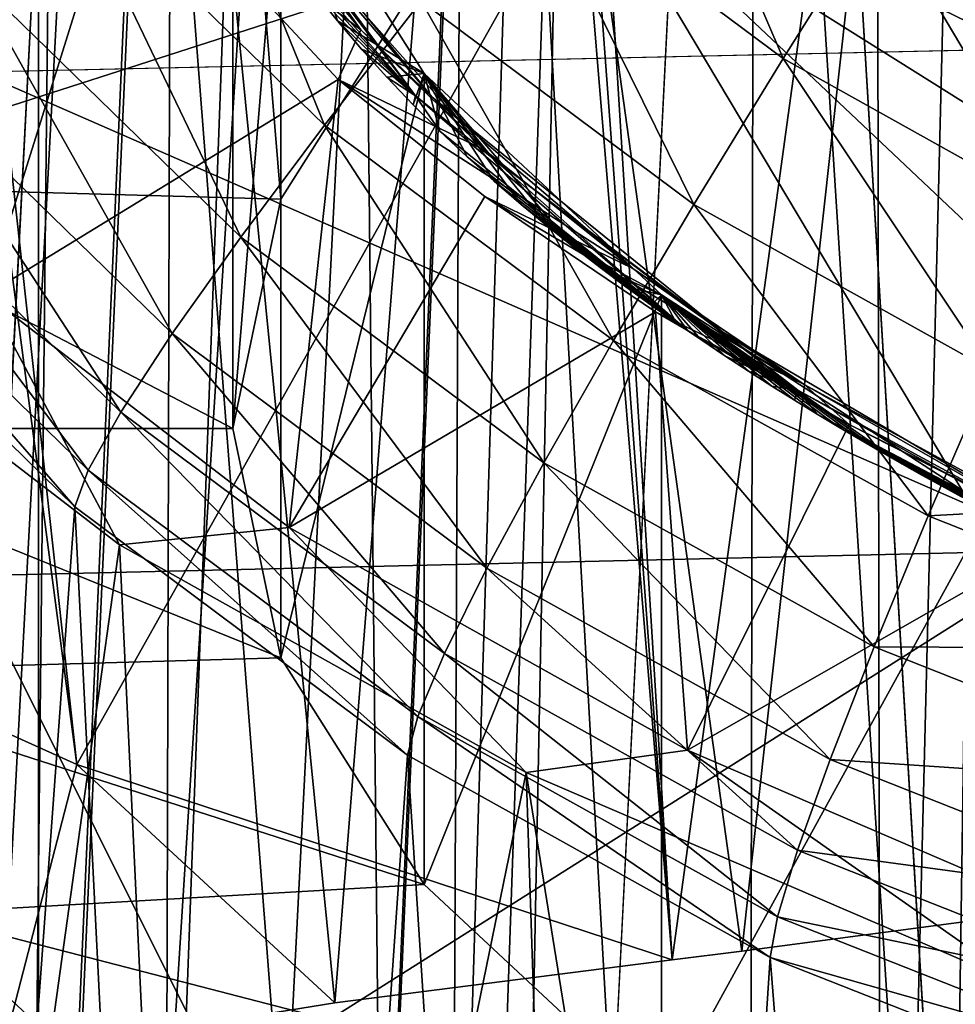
# Model space of a CAD drawing. Header units: metres. Extents: x -24 to 24, y -69 to 184.
# Tile 361 of 656: x -11.52 to -10.24, y 123.95 to 125.3. Entities that reach past the tile are written whole.
import ezdxf

# ---------------------------------------------------------------- set-up
doc = ezdxf.new("R2010")
doc.units = ezdxf.units.M
for name, color, linetype in [('1252', 7, 'CONTINUOUS'), ('1772', 7, 'CONTINUOUS'), ('1880', 7, 'CONTINUOUS'), ('1905', 7, 'CONTINUOUS'), ('1939', 7, 'CONTINUOUS'), ('3485', 7, 'CONTINUOUS'), ('367', 7, 'CONTINUOUS'), ('369', 7, 'CONTINUOUS'), ('373', 7, 'CONTINUOUS'), ('3745', 7, 'CONTINUOUS'), ('381', 7, 'CONTINUOUS'), ('382', 7, 'CONTINUOUS'), ('3894', 7, 'CONTINUOUS'), ('407', 7, 'CONTINUOUS'), ('417', 2, 'CONTINUOUS'), ('418', 3, 'CONTINUOUS'), ('419', 2, 'CONTINUOUS'), ('427', 2, 'CONTINUOUS'), ('434', 7, 'CONTINUOUS'), ('437', 7, 'CONTINUOUS'), ('489', 7, 'CONTINUOUS'), ('513', 7, 'CONTINUOUS'), ('554', 2, 'CONTINUOUS'), ('563', 2, 'CONTINUOUS'), ('798', 7, 'CONTINUOUS')]:
    doc.layers.add(name, color=color, linetype=linetype)

msp = doc.modelspace()

# ---------------------------------------------------------------- linework, layer by layer
at = {"layer": '1252'}
for points in [[(-9.623876, 125.119236, 216.238977), (-10.309055, 125.338994, 217.222463), (-10.230936, 125.41733, 217.280962)], [(-9.704029, 125.043509, 216.189091), (-10.309055, 125.338994, 217.222463), (-9.623876, 125.119236, 216.238977)]]:
    msp.add_3dface(points, dxfattribs=at)
at = {"layer": '1772'}
for points in [[(-11.185909, 125.449422, 220.214062), (-11.372354, 125.527751, 220.039578), (-11.049478, 125.282873, 219.626404)], [(-11.372354, 125.527751, 220.039578), (-11.08044, 125.215126, 218.913847), (-11.049478, 125.282873, 219.626404)], [(-11.049478, 125.282873, 219.626404), (-11.08044, 125.215126, 218.913847), (-10.87963, 125.118283, 219.046605)], [(-10.87963, 125.118283, 219.046605), (-11.08044, 125.215126, 218.913847), (-10.676916, 124.956216, 218.476659)], [(-11.08044, 125.215126, 218.913847), (-10.879387, 125.054573, 218.33656), (-10.676916, 124.956216, 218.476659)], [(-10.676916, 124.956216, 218.476659), (-10.879387, 125.054573, 218.33656), (-10.442015, 124.797213, 217.918462)], [(-10.879387, 125.054573, 218.33656), (-10.645856, 124.896864, 217.770101), (-10.442015, 124.797213, 217.918462)], [(-10.645856, 124.896864, 217.770101), (-10.380532, 124.742528, 217.216365), (-10.442015, 124.797213, 217.918462)], [(-10.442015, 124.797213, 217.918462), (-10.380532, 124.742528, 217.216365), (-9.878555, 124.49025, 216.843819)], [(-10.380532, 124.742528, 217.216365), (-10.084402, 124.592156, 216.677473), (-9.878555, 124.49025, 216.843819)]]:
    msp.add_3dface(points, dxfattribs=at)
at = {"layer": '1880'}
for points in [[(-11.216947, 125.517847, 220.531323), (-10.952263, 125.191406, 219.37964), (-11.15738, 125.432465, 220.331586)], [(-11.216947, 125.517847, 220.531323), (-11.049478, 125.282873, 219.626404), (-10.952263, 125.191406, 219.37964)], [(-11.185909, 125.449422, 220.214062), (-11.049478, 125.282873, 219.626404), (-11.216947, 125.517847, 220.531323)], [(-11.214711, 125.517353, 220.7509), (-11.15738, 125.432465, 220.331586), (-10.974449, 125.192524, 219.604434)], [(-11.168143, 125.412363, 220.50341), (-11.214711, 125.517353, 220.7509), (-10.974449, 125.192524, 219.604434)], [(-11.15738, 125.432465, 220.331586), (-10.870177, 125.108137, 219.188146), (-10.974449, 125.192524, 219.604434)], [(-11.15738, 125.432465, 220.331586), (-10.952263, 125.191406, 219.37964), (-10.870177, 125.108137, 219.188146)], [(-11.141239, 125.373254, 220.357558), (-11.168143, 125.412363, 220.50341), (-10.974449, 125.192524, 219.604434)], [(-11.112399, 125.334331, 220.212263), (-11.141239, 125.373254, 220.357558), (-10.974449, 125.192524, 219.604434)], [(-11.081637, 125.295602, 220.067549), (-11.112399, 125.334331, 220.212263), (-10.974449, 125.192524, 219.604434)], [(-11.048709, 125.256771, 219.922293), (-11.081637, 125.295602, 220.067549), (-10.974449, 125.192524, 219.604434)], [(-11.049478, 125.282873, 219.626404), (-10.87963, 125.118283, 219.046605), (-10.952263, 125.191406, 219.37964)], [(-11.013823, 125.218111, 219.77753), (-11.048709, 125.256771, 219.922293), (-10.974449, 125.192524, 219.604434)], [(-10.977881, 125.180551, 219.636804), (-11.013823, 125.218111, 219.77753), (-10.974449, 125.192524, 219.604434)], [(-10.941277, 125.144322, 219.501007), (-10.977881, 125.180551, 219.636804), (-10.974449, 125.192524, 219.604434)], [(-10.870177, 125.108137, 219.188146), (-10.601508, 124.870967, 218.473153), (-10.974449, 125.192524, 219.604434)], [(-10.601508, 124.870967, 218.473153), (-10.941277, 125.144322, 219.501007), (-10.974449, 125.192524, 219.604434)], [(-10.952263, 125.191406, 219.37964), (-10.554092, 124.869578, 218.247884), (-10.870177, 125.108137, 219.188146)], [(-10.952263, 125.191406, 219.37964), (-10.676916, 124.956216, 218.476659), (-10.554092, 124.869578, 218.247884)], [(-10.87963, 125.118283, 219.046605), (-10.676916, 124.956216, 218.476659), (-10.952263, 125.191406, 219.37964)], [(-10.601508, 124.870967, 218.473153), (-10.90396, 125.109199, 219.369275), (-10.941277, 125.144322, 219.501007)], [(-10.601508, 124.870967, 218.473153), (-10.866603, 125.075644, 219.243349), (-10.90396, 125.109199, 219.369275)], [(-10.870177, 125.108137, 219.188146), (-10.554092, 124.869578, 218.247884), (-10.4509, 124.789503, 218.068419)], [(-10.601508, 124.870967, 218.473153), (-10.870177, 125.108137, 219.188146), (-10.4509, 124.789503, 218.068419)], [(-10.601508, 124.870967, 218.473153), (-10.829762, 125.043941, 219.124305), (-10.866603, 125.075644, 219.243349)], [(-10.601508, 124.870967, 218.473153), (-10.793387, 125.013848, 219.011229), (-10.829762, 125.043941, 219.124305)], [(-10.601508, 124.870967, 218.473153), (-10.757303, 124.985067, 218.903013), (-10.793387, 125.013848, 219.011229)], [(-10.601508, 124.870967, 218.473153), (-10.721539, 124.957498, 218.79928), (-10.757303, 124.985067, 218.903013)], [(-10.601508, 124.870967, 218.473153), (-10.686335, 124.931212, 218.700296), (-10.721539, 124.957498, 218.79928)], [(-10.676916, 124.956216, 218.476659), (-10.442015, 124.797213, 217.918462), (-10.554092, 124.869578, 218.247884)], [(-10.601508, 124.870967, 218.473153), (-10.651587, 124.906032, 218.605409), (-10.686335, 124.931212, 218.700296)], [(-10.601508, 124.870967, 218.473153), (-10.617334, 124.881899, 218.514404), (-10.651587, 124.906032, 218.605409)], [(-10.583746, 124.858853, 218.427427), (-10.601508, 124.870967, 218.473153), (-10.4509, 124.789503, 218.068419)], [(-10.554092, 124.869578, 218.247884), (-10.02534, 124.558162, 217.156639), (-10.4509, 124.789503, 218.068419)], [(-10.554092, 124.869578, 218.247884), (-10.442015, 124.797213, 217.918462), (-10.02534, 124.558162, 217.156639)], [(-10.550699, 124.836739, 218.343906), (-10.583746, 124.858853, 218.427427), (-10.4509, 124.789503, 218.068419)], [(-10.51819, 124.815493, 218.263613), (-10.550699, 124.836739, 218.343906), (-10.4509, 124.789503, 218.068419)], [(-10.486369, 124.795158, 218.186701), (-10.51819, 124.815493, 218.263613), (-10.4509, 124.789503, 218.068419)], [(-10.455132, 124.775616, 218.112737), (-10.486369, 124.795158, 218.186701), (-10.4509, 124.789503, 218.068419)], [(-10.442015, 124.797213, 217.918462), (-9.878555, 124.49025, 216.843819), (-10.02534, 124.558162, 217.156639)], [(-10.424466, 124.756816, 218.041529), (-10.455132, 124.775616, 218.112737), (-10.4509, 124.789503, 218.068419)], [(-10.02534, 124.558162, 217.156639), (-9.903188, 124.482144, 216.992224), (-10.4509, 124.789503, 218.068419)], [(-9.903188, 124.482144, 216.992224), (-10.424466, 124.756816, 218.041529), (-10.4509, 124.789503, 218.068419)], [(-9.903188, 124.482144, 216.992224), (-10.394495, 124.738792, 217.973207), (-10.424466, 124.756816, 218.041529)], [(-9.903188, 124.482144, 216.992224), (-10.365123, 124.721449, 217.907415), (-10.394495, 124.738792, 217.973207)], [(-9.903188, 124.482144, 216.992224), (-10.336325, 124.70474, 217.84398), (-10.365123, 124.721449, 217.907415)], [(-9.903188, 124.482144, 216.992224), (-10.308208, 124.688696, 217.783016), (-10.336325, 124.70474, 217.84398)], [(-9.903188, 124.482144, 216.992224), (-10.280686, 124.673241, 217.72424), (-10.308208, 124.688696, 217.783016)], [(-9.903188, 124.482144, 216.992224), (-10.253728, 124.658333, 217.667498), (-10.280686, 124.673241, 217.72424)], [(-9.903188, 124.482144, 216.992224), (-10.227427, 124.643999, 217.61289), (-10.253728, 124.658333, 217.667498)]]:
    msp.add_3dface(points, dxfattribs=at)
at = {"layer": '1905'}
for points in [[(-11.865022, 125.070901, 223.906539), (-11.655954, 125.400946, 225.138283), (-10.962562, 125.361433, 224.990819)], [(-11.159182, 125.051038, 223.832406), (-11.865022, 125.070901, 223.906539), (-10.962562, 125.361433, 224.990819)], [(-11.935, 124.736889, 222.659989), (-11.865022, 125.070901, 223.906539), (-11.225, 124.736889, 222.659989)], [(-11.225, 124.736889, 222.659989), (-11.865022, 125.070901, 223.906539), (-11.159182, 125.051038, 223.832406)], [(-11.935, 124.736889, 222.659989), (-11.225, 124.736889, 222.659989), (-11.159182, 124.422742, 221.487576)], [(-11.865021, 124.402876, 221.413433), (-11.935, 124.736889, 222.659989), (-11.159182, 124.422742, 221.487576)], [(-10.962563, 124.112347, 220.329165), (-11.865021, 124.402876, 221.413433), (-11.159182, 124.422742, 221.487576)], [(-11.655952, 124.07283, 220.181687), (-11.865021, 124.402876, 221.413433), (-10.962563, 124.112347, 220.329165)], [(-10.637447, 123.809272, 219.198074), (-11.655952, 124.07283, 220.181687), (-10.962563, 124.112347, 220.329165)], [(-11.310265, 123.750584, 218.979048), (-11.655952, 124.07283, 220.181687), (-10.637447, 123.809272, 219.198074)]]:
    msp.add_3dface(points, dxfattribs=at)
at = {"layer": '1939'}
msp.add_3dface([(-11.655952, 124.07283, 220.181687), (-11.310265, 123.750584, 218.979048), (-11.591013, 119.804299, 221.036571)], dxfattribs=at)
at = {"layer": '3485'}
for points in [[(-10.22659, 126.329439, 228.603464), (-10.831955, 126.033905, 227.500518), (-10.416649, 118.695144, 230.309977)], [(-10.22659, 126.329439, 228.603464), (-10.416649, 118.695144, 230.309977), (-9.741269, 118.972129, 231.343698)], [(-10.831955, 126.033905, 227.500518), (-11.310268, 125.723192, 226.340919), (-10.975, 121.41083, 228.406373)], [(-10.416649, 118.695144, 230.309977), (-10.831955, 126.033905, 227.500518), (-10.975, 121.41083, 228.406373)], [(-11.310268, 125.723192, 226.340919), (-11.655954, 125.400946, 225.138283), (-11.322133, 121.367769, 227.471313)], [(-11.310268, 125.723192, 226.340919), (-11.322133, 121.367769, 227.471313), (-10.975, 121.41083, 228.406373)], [(-11.655954, 125.400946, 225.138283), (-11.591013, 121.276849, 226.532204), (-11.322133, 121.367769, 227.471313)]]:
    msp.add_3dface(points, dxfattribs=at)
at = {"layer": '367'}
for points in [[(-11.491315, 145.2, -21.354442), (-13.359252, -68.3, -20.238401), (-13.359252, 145.2, -20.238401)], [(-11.491315, -68.3, -21.354442), (-13.359252, -68.3, -20.238401), (-11.491315, 145.2, -21.354442)], [(-9.530857, 145.2, -22.298548), (-11.491315, -68.3, -21.354442), (-11.491315, 145.2, -21.354442)], [(-9.530857, -68.3, -22.298548), (-11.491315, -68.3, -21.354442), (-9.530857, 145.2, -22.298548)]]:
    msp.add_3dface(points, dxfattribs=at)
at = {"layer": '369'}
for points in [[(-11.491315, 145.2, 21.354442), (-13.359252, 145.2, 20.238401), (-11.572678, 125.225229, 21.310458)], [(-10.064338, 125.258611, 22.062901), (-11.491315, 145.2, 21.354442), (-11.572678, 125.225229, 21.310458)], [(-9.530857, 145.2, 22.298548), (-11.491315, 145.2, 21.354442), (-10.064338, 125.258611, 22.062901)]]:
    msp.add_3dface(points, dxfattribs=at)
at = {"layer": '373'}
for points in [[(-9.910296, 146.231697, 239.480891), (-10.328978, 116.926977, 31.027877), (-10.371125, 146.193885, 239.279016)], [(-9.696216, 116.980607, 31.318408), (-10.328978, 116.926977, 31.027877), (-9.910296, 146.231697, 239.480891)], [(-10.371125, 146.193885, 239.279016), (-10.953393, 116.8701, 30.718679), (-10.819862, 146.15236, 239.051894)], [(-10.328978, 116.926977, 31.027877), (-10.953393, 116.8701, 30.718679), (-10.371125, 146.193885, 239.279016)], [(-10.819862, 146.15236, 239.051894), (-10.953393, 116.8701, 30.718679), (-11.254964, 146.107306, 238.800343)], [(-11.254964, 146.107306, 238.800343), (-11.569929, 116.809948, 30.390482), (-11.674975, 146.058917, 238.525261)], [(-10.953393, 116.8701, 30.718679), (-11.569929, 116.809948, 30.390482), (-11.254964, 146.107306, 238.800343)]]:
    msp.add_3dface(points, dxfattribs=at)
at = {"layer": '3745'}
for points in [[(-11.225, 125.847704, 222.362347), (-11.159182, 125.051038, 223.832406), (-11.159185, 126.161848, 223.534748)], [(-11.159182, 125.051038, 223.832406), (-10.962562, 125.361433, 224.990819), (-11.159185, 126.161848, 223.534748)], [(-11.225, 125.847704, 222.362347), (-11.225, 124.736889, 222.659989), (-11.159182, 125.051038, 223.832406)]]:
    msp.add_3dface(points, dxfattribs=at)
at = {"layer": '381'}
for points in [[(-12.224424, 124.631591, 229.033138), (-11.438562, 124.276674, 229.10888), (-11.643676, 125.827355, 234.902519)], [(-11.643676, 125.827355, 234.902519), (-11.438562, 124.276674, 229.10888), (-11.607566, 125.812182, 234.906369)], [(-11.607566, 125.812182, 234.906369), (-11.438562, 124.276674, 229.10888), (-10.747829, 125.50835, 234.982504)], [(-11.438562, 124.276674, 229.10888), (-10.62311, 124.009221, 229.170324), (-10.747829, 125.50835, 234.982504)], [(-10.747829, 125.50835, 234.982504), (-10.62311, 124.009221, 229.170324), (-10.734006, 125.504326, 234.983495)], [(-9.898629, 124.103965, 230.300777), (-9.865078, 124.683411, 232.67927), (-10.734006, 125.504326, 234.983495)], [(-10.734006, 125.504326, 234.983495), (-10.62311, 124.009221, 229.170324), (-10.527352, 124.021077, 229.336732)], [(-9.849628, 124.949459, 233.719947), (-9.829539, 125.296291, 235.033419), (-10.734006, 125.504326, 234.983495)], [(-9.865078, 124.683411, 232.67927), (-9.849628, 124.949459, 233.719947), (-10.734006, 125.504326, 234.983495)], [(-9.898629, 124.103965, 230.300777), (-10.734006, 125.504326, 234.983495), (-10.527352, 124.021077, 229.336732)], [(-11.438562, 124.276674, 229.10888), (-12.224424, 124.631591, 229.033138), (-11.542378, 123.876454, 227.138456)], [(-11.084949, 123.950438, 228.268707), (-11.438562, 124.276674, 229.10888), (-11.542378, 123.876454, 227.138456)], [(-10.62311, 124.009221, 229.170324), (-11.438562, 124.276674, 229.10888), (-11.084949, 123.950438, 228.268707)]]:
    msp.add_3dface(points, dxfattribs=at)
at = {"layer": '382'}
msp.add_3dface([(-9.829539, 125.296291, 235.033419), (-9.822198, 125.332224, 235.170383), (-10.734006, 125.504326, 234.983495)], dxfattribs=at)
at = {"layer": '3894'}
for points in [[(-11.225, 125.847704, 222.362347), (-11.159185, 125.53356, 221.189945), (-11.225, 124.736889, 222.659989)], [(-11.225, 124.736889, 222.659989), (-11.159185, 125.53356, 221.189945), (-11.159182, 124.422742, 221.487576)], [(-11.159185, 125.53356, 221.189945), (-10.962564, 125.22316, 220.031518), (-11.159182, 124.422742, 221.487576)], [(-10.962564, 125.22316, 220.031518), (-10.962563, 124.112347, 220.329165), (-11.159182, 124.422742, 221.487576)], [(-10.962564, 125.22316, 220.031518), (-10.637447, 124.920086, 218.900429), (-10.962563, 124.112347, 220.329165)], [(-10.637447, 124.920086, 218.900429), (-10.637447, 123.809272, 219.198074), (-10.962563, 124.112347, 220.329165)], [(-10.637447, 124.920086, 218.900429), (-10.187557, 124.627837, 217.80974), (-10.637447, 123.809272, 219.198074)], [(-10.187557, 124.627837, 217.80974), (-10.187551, 123.517018, 218.107367), (-10.637447, 123.809272, 219.198074)]]:
    msp.add_3dface(points, dxfattribs=at)
at = {"layer": '407'}
for points in [[(-10.064338, 125.258611, 22.062901), (-11.572678, 125.225229, 21.310458), (-10.075242, 124.570545, 22.089184)], [(-11.572678, 125.225229, 21.310458), (-11.58695, 124.535271, 21.332288), (-10.075242, 124.570545, 22.089184)], [(-11.58695, 124.535271, 21.332288), (-11.23707, 123.835619, 21.611262), (-10.075242, 124.570545, 22.089184)], [(-11.23707, 123.835619, 21.611262), (-9.763566, 123.865431, 22.321886), (-10.075242, 124.570545, 22.089184)], [(-12.593535, 123.780164, 20.843835), (-11.23707, 123.835619, 21.611262), (-11.58695, 124.535271, 21.332288)]]:
    msp.add_3dface(points, dxfattribs=at)
at = {"layer": '417'}
for points in [[(-10.139162, 127.530384, 229.028564), (-10.62311, 124.009221, 229.170324), (-10.822983, 127.236235, 227.930787)], [(-10.527352, 124.021077, 229.336732), (-10.62311, 124.009221, 229.170324), (-10.139162, 127.530384, 229.028564)], [(-9.898629, 124.103965, 230.300777), (-10.527352, 124.021077, 229.336732), (-10.139162, 127.530384, 229.028564)], [(-10.822983, 127.236235, 227.930787), (-11.084949, 123.950438, 228.268707), (-11.37995, 126.924657, 226.767961)], [(-10.62311, 124.009221, 229.170324), (-11.084949, 123.950438, 228.268707), (-10.822983, 127.236235, 227.930787)], [(-11.37995, 126.924657, 226.767961), (-11.542378, 123.876454, 227.138456), (-11.803501, 126.599307, 225.553738)], [(-11.084949, 123.950438, 228.268707), (-11.542378, 123.876454, 227.138456), (-11.37995, 126.924657, 226.767961)], [(-11.803501, 124.902915, 219.222719), (-11.676682, 122.451765, 219.437904), (-11.37995, 124.577565, 218.008496)], [(-11.676682, 122.451765, 219.437904), (-11.263598, 122.114337, 218.376808), (-11.37995, 124.577565, 218.008496)], [(-11.37995, 124.577565, 218.008496), (-11.263598, 122.114337, 218.376808), (-10.822983, 124.265987, 216.84567)], [(-11.263598, 122.114337, 218.376808), (-10.740769, 121.784737, 217.352687), (-10.822983, 124.265987, 216.84567)], [(-10.822983, 124.265987, 216.84567), (-10.395082, 121.608409, 216.788526), (-10.139162, 123.971839, 215.747893)], [(-10.740769, 121.784737, 217.352687), (-10.395082, 121.608409, 216.788526), (-10.822983, 124.265987, 216.84567)], [(-10.395082, 121.608409, 216.788526), (-10.023762, 121.448093, 216.25103), (-10.139162, 123.971839, 215.747893)]]:
    msp.add_3dface(points, dxfattribs=at)
at = {"layer": '418'}
for points in [[(-11.803501, 124.902915, 219.222719), (-11.37995, 124.577565, 218.008496), (-11.562613, 124.920226, 219.287324)], [(-11.562613, 124.920226, 219.287324), (-11.37995, 124.577565, 218.008496), (-11.147736, 124.601536, 218.097954)], [(-11.37995, 124.577565, 218.008496), (-10.822983, 124.265987, 216.84567), (-11.147736, 124.601536, 218.097954)], [(-11.147736, 124.601536, 218.097954), (-10.822983, 124.265987, 216.84567), (-10.602152, 124.296319, 216.958869)], [(-10.822983, 124.265987, 216.84567), (-10.139162, 123.971839, 215.747893), (-10.602152, 124.296319, 216.958869)], [(-10.602152, 124.296319, 216.958869), (-10.139162, 123.971839, 215.747893), (-9.932251, 124.008154, 215.883423)]]:
    msp.add_3dface(points, dxfattribs=at)
at = {"layer": '419'}
msp.add_3dface([(-10.309055, 125.338994, 217.222463), (-9.704029, 125.043509, 216.189091), (-10.173494, 125.607772, 216.875585)], dxfattribs=at)
at = {"layer": '427'}
for points in [[(-11.569726, 125.9468, 221.551761), (-11.841929, 125.248661, 220.51306), (-11.510356, 125.764342, 220.892899)], [(-11.510356, 125.764342, 220.892899), (-11.841929, 125.248661, 220.51306), (-11.372354, 125.527751, 220.039578)], [(-11.841929, 125.248661, 220.51306), (-11.562613, 124.920226, 219.287324), (-11.372354, 125.527751, 220.039578)], [(-11.372354, 125.527751, 220.039578), (-11.562613, 124.920226, 219.287324), (-11.08044, 125.215126, 218.913847)], [(-11.562613, 124.920226, 219.287324), (-11.147736, 124.601536, 218.097954), (-11.08044, 125.215126, 218.913847)], [(-11.08044, 125.215126, 218.913847), (-11.147736, 124.601536, 218.097954), (-10.879387, 125.054573, 218.33656)], [(-10.879387, 125.054573, 218.33656), (-11.147736, 124.601536, 218.097954), (-10.645856, 124.896864, 217.770101)], [(-11.147736, 124.601536, 218.097954), (-10.602152, 124.296319, 216.958869), (-10.645856, 124.896864, 217.770101)], [(-10.645856, 124.896864, 217.770101), (-10.602152, 124.296319, 216.958869), (-10.380532, 124.742528, 217.216365)], [(-10.380532, 124.742528, 217.216365), (-10.602152, 124.296319, 216.958869), (-10.084402, 124.592156, 216.677473)], [(-10.602152, 124.296319, 216.958869), (-9.932251, 124.008154, 215.883423), (-10.084402, 124.592156, 216.677473)]]:
    msp.add_3dface(points, dxfattribs=at)
at = {"layer": '434'}
for points in [[(-10.507792, 127.73302, 134.568001), (-9.640027, 113.313414, 31.808625), (-9.819463, 141.502479, 232.415906)], [(-11.196074, 113.963293, 36.726777), (-10.53463, 113.23068, 31.383613), (-10.507792, 127.73302, 134.568001)], [(-10.53463, 113.23068, 31.383613), (-9.640027, 113.313414, 31.808625), (-10.507792, 127.73302, 134.568001)]]:
    msp.add_3dface(points, dxfattribs=at)
at = {"layer": '437'}
for points in [[(-11.441348, 124.629668, 206.300852), (-11.706711, 120.998849, 181.212265), (-11.847558, 125.026895, 206.251637)], [(-11.240831, 120.632963, 181.2629), (-11.706711, 120.998849, 181.212265), (-11.441348, 124.629668, 206.300852)], [(-10.985677, 124.289492, 206.34459), (-11.240831, 120.632963, 181.2629), (-11.441348, 124.629668, 206.300852)], [(-10.728458, 120.334101, 181.303339), (-11.240831, 120.632963, 181.2629), (-10.985677, 124.289492, 206.34459)], [(-10.488565, 124.012384, 206.382074), (-10.728458, 120.334101, 181.303339), (-10.985677, 124.289492, 206.34459)], [(-10.179387, 120.107974, 181.332809), (-10.728458, 120.334101, 181.303339), (-10.488565, 124.012384, 206.382074)], [(-9.958565, 123.803181, 206.412663), (-10.179387, 120.107974, 181.332809), (-10.488565, 124.012384, 206.382074)]]:
    msp.add_3dface(points, dxfattribs=at)
at = {"layer": '489'}
for points in [[(-10.820049, 125.504002, 207.562031), (-10.663449, 125.692713, 207.611941), (-10.470885, 125.243636, 207.594134)], [(-10.470885, 125.243636, 207.594134), (-10.663449, 125.692713, 207.611941), (-10.340138, 125.451409, 207.641588)], [(-10.340138, 125.451409, 207.641588), (-10.204468, 125.661344, 207.647713), (-9.987565, 125.254846, 207.668056)], [(-11.452656, 125.496562, 207.304414), (-11.300173, 125.647223, 207.434361), (-11.099269, 125.152381, 207.34486)], [(-11.099269, 125.152381, 207.34486), (-11.300173, 125.647223, 207.434361), (-10.966683, 125.322204, 207.47217)], [(-11.584859, 125.360279, 207.140751), (-11.452656, 125.496562, 207.304414), (-11.214116, 124.999258, 207.183645)], [(-11.214116, 124.999258, 207.183645), (-11.452656, 125.496562, 207.304414), (-11.099269, 125.152381, 207.34486)], [(-10.966683, 125.322204, 207.47217), (-10.820049, 125.504002, 207.562031), (-10.593139, 125.043838, 207.506663)], [(-10.593139, 125.043838, 207.506663), (-10.820049, 125.504002, 207.562031), (-10.470885, 125.243636, 207.594134)], [(-10.470885, 125.243636, 207.594134), (-10.340138, 125.451409, 207.641588), (-10.090233, 125.03144, 207.622717)], [(-10.090233, 125.03144, 207.622717), (-10.340138, 125.451409, 207.641588), (-9.987565, 125.254846, 207.668056)], [(-11.693089, 125.242181, 206.947942), (-11.584859, 125.360279, 207.140751), (-11.308028, 124.867099, 206.993011)], [(-11.308028, 124.867099, 206.993011), (-11.584859, 125.360279, 207.140751), (-11.214116, 124.999258, 207.183645)], [(-11.099269, 125.152381, 207.34486), (-10.966683, 125.322204, 207.47217), (-10.703505, 124.857568, 207.381607)], [(-10.703505, 124.857568, 207.381607), (-10.966683, 125.322204, 207.47217), (-10.593139, 125.043838, 207.506663)], [(-11.774325, 125.145566, 206.731372), (-11.693089, 125.242181, 206.947942), (-11.378391, 124.759581, 206.778266)], [(-11.378391, 124.759581, 206.778266), (-11.693089, 125.242181, 206.947942), (-11.308028, 124.867099, 206.993011)], [(-10.593139, 125.043838, 207.506663), (-10.470885, 125.243636, 207.594134), (-10.185994, 124.816889, 207.537249)], [(-10.185994, 124.816889, 207.537249), (-10.470885, 125.243636, 207.594134), (-10.090233, 125.03144, 207.622717)], [(-11.826296, 125.073131, 206.497089), (-11.774325, 125.145566, 206.731372), (-11.423246, 124.679697, 206.545385)], [(-11.423246, 124.679697, 206.545385), (-11.774325, 125.145566, 206.731372), (-11.378391, 124.759581, 206.778266)], [(-11.214116, 124.999258, 207.183645), (-11.099269, 125.152381, 207.34486), (-10.798916, 124.690001, 207.22244)], [(-10.798916, 124.690001, 207.22244), (-11.099269, 125.152381, 207.34486), (-10.703505, 124.857568, 207.381607)], [(-11.441348, 124.629668, 206.300852), (-11.847558, 125.026895, 206.251637), (-11.826296, 125.073131, 206.497089)], [(-11.441348, 124.629668, 206.300852), (-11.826296, 125.073131, 206.497089), (-11.423246, 124.679697, 206.545385)], [(-10.703505, 124.857568, 207.381607), (-10.593139, 125.043838, 207.506663), (-10.272186, 124.617155, 207.414026)], [(-10.272186, 124.617155, 207.414026), (-10.593139, 125.043838, 207.506663), (-10.185994, 124.816889, 207.537249)], [(-11.308028, 124.867099, 206.993011), (-11.214116, 124.999258, 207.183645), (-10.876722, 124.545793, 207.033584)], [(-10.876722, 124.545793, 207.033584), (-11.214116, 124.999258, 207.183645), (-10.798916, 124.690001, 207.22244)], [(-11.378391, 124.759581, 206.778266), (-11.308028, 124.867099, 206.993011), (-10.934759, 124.42895, 206.820286)], [(-10.934759, 124.42895, 206.820286), (-11.308028, 124.867099, 206.993011), (-10.876722, 124.545793, 207.033584)], [(-10.798916, 124.690001, 207.22244), (-10.703505, 124.857568, 207.381607), (-10.346415, 124.437786, 207.256472)], [(-10.346415, 124.437786, 207.256472), (-10.703505, 124.857568, 207.381607), (-10.272186, 124.617155, 207.414026)], [(-10.272186, 124.617155, 207.414026), (-10.185994, 124.816889, 207.537249), (-9.752035, 124.645378, 207.563396)], [(-11.423246, 124.679697, 206.545385), (-11.378391, 124.759581, 206.778266), (-10.971416, 124.342719, 206.588474)], [(-10.971416, 124.342719, 206.588474), (-11.378391, 124.759581, 206.778266), (-10.934759, 124.42895, 206.820286)], [(-10.876722, 124.545793, 207.033584), (-10.798916, 124.690001, 207.22244), (-10.40662, 124.283764, 207.068963)], [(-10.40662, 124.283764, 207.068963), (-10.798916, 124.690001, 207.22244), (-10.346415, 124.437786, 207.256472)], [(-10.985677, 124.289492, 206.34459), (-11.441348, 124.629668, 206.300852), (-11.423246, 124.679697, 206.545385)], [(-10.985677, 124.289492, 206.34459), (-11.423246, 124.679697, 206.545385), (-10.971416, 124.342719, 206.588474)], [(-9.812483, 124.435381, 207.441556), (-10.272186, 124.617155, 207.414026), (-9.752035, 124.645378, 207.563396)], [(-10.346415, 124.437786, 207.256472), (-10.272186, 124.617155, 207.414026), (-9.812483, 124.435381, 207.441556)], [(-10.934759, 124.42895, 206.820286), (-10.876722, 124.545793, 207.033584), (-10.451127, 124.159369, 206.856709)], [(-10.451127, 124.159369, 206.856709), (-10.876722, 124.545793, 207.033584), (-10.40662, 124.283764, 207.068963)], [(-10.971416, 124.342719, 206.588474), (-10.934759, 124.42895, 206.820286), (-10.4787, 124.068057, 206.625606)], [(-10.4787, 124.068057, 206.625606), (-10.934759, 124.42895, 206.820286), (-10.451127, 124.159369, 206.856709)], [(-10.40662, 124.283764, 207.068963), (-10.346415, 124.437786, 207.256472), (-9.864137, 124.247052, 207.285153)], [(-9.864137, 124.247052, 207.285153), (-10.346415, 124.437786, 207.256472), (-9.812483, 124.435381, 207.441556)], [(-10.488565, 124.012384, 206.382074), (-10.985677, 124.289492, 206.34459), (-10.971416, 124.342719, 206.588474)], [(-10.488565, 124.012384, 206.382074), (-10.971416, 124.342719, 206.588474), (-10.4787, 124.068057, 206.625606)], [(-10.451127, 124.159369, 206.856709), (-10.40662, 124.283764, 207.068963), (-9.905561, 124.085632, 207.098536)], [(-9.905561, 124.085632, 207.098536), (-10.40662, 124.283764, 207.068963), (-9.864137, 124.247052, 207.285153)], [(-10.4787, 124.068057, 206.625606), (-10.451127, 124.159369, 206.856709), (-9.935602, 123.955612, 206.886899)], [(-9.935602, 123.955612, 206.886899), (-10.451127, 124.159369, 206.856709), (-9.905561, 124.085632, 207.098536)], [(-10.488565, 124.012384, 206.382074), (-10.4787, 124.068057, 206.625606), (-9.953424, 123.860609, 206.656128)], [(-9.953424, 123.860609, 206.656128), (-10.4787, 124.068057, 206.625606), (-9.935602, 123.955612, 206.886899)], [(-9.958565, 123.803181, 206.412663), (-10.488565, 124.012384, 206.382074), (-9.953424, 123.860609, 206.656128)]]:
    msp.add_3dface(points, dxfattribs=at)
at = {"layer": '513'}
for points in [[(-10.648996, 141.366142, 232.440882), (-11.656089, 113.915529, 36.736711), (-10.245353, 141.462211, 232.424546)], [(-11.656089, 113.915529, 36.736711), (-11.427022, 113.948206, 36.730513), (-10.245353, 141.462211, 232.424546)], [(-10.245353, 141.462211, 232.424546), (-11.427022, 113.948206, 36.730513), (-10.239107, 141.463244, 232.424357)], [(-11.427022, 113.948206, 36.730513), (-11.196074, 113.963293, 36.726777), (-10.239107, 141.463244, 232.424357)], [(-11.196074, 113.963293, 36.726777), (-10.507792, 127.73302, 134.568001), (-10.239107, 141.463244, 232.424357)], [(-11.041038, 141.213089, 232.465156), (-12.103151, 113.798293, 36.756332), (-10.661476, 141.362219, 232.441522)], [(-12.103151, 113.798293, 36.756332), (-11.881914, 113.865459, 36.745335), (-10.661476, 141.362219, 232.441522)], [(-10.661476, 141.362219, 232.441522), (-11.881914, 113.865459, 36.745335), (-10.648996, 141.366142, 232.440882)], [(-11.881914, 113.865459, 36.745335), (-11.656089, 113.915529, 36.736711), (-10.648996, 141.366142, 232.440882)], [(-11.05892, 141.204552, 232.466483), (-12.318484, 113.71443, 36.769638), (-11.041038, 141.213089, 232.465156)], [(-12.318484, 113.71443, 36.769638), (-12.103151, 113.798293, 36.756332), (-11.041038, 141.213089, 232.465156)], [(-11.407491, 141.007108, 232.4967), (-12.52663, 113.614371, 36.785174), (-11.05892, 141.204552, 232.466483)], [(-12.52663, 113.614371, 36.785174), (-12.318484, 113.71443, 36.769638), (-11.05892, 141.204552, 232.466483)], [(-11.429586, 140.992423, 232.49892), (-12.726351, 113.49871, 36.802846), (-11.407491, 141.007108, 232.4967)], [(-12.726351, 113.49871, 36.802846), (-12.52663, 113.614371, 36.785174), (-11.407491, 141.007108, 232.4967)], [(-11.74112, 140.752265, 232.534889), (-12.916457, 113.368136, 36.822551), (-11.429586, 140.992423, 232.49892)], [(-12.916457, 113.368136, 36.822551), (-12.726351, 113.49871, 36.802846), (-11.429586, 140.992423, 232.49892)]]:
    msp.add_3dface(points, dxfattribs=at)
at = {"layer": '554'}
for points in [[(-11.71315, 117.5, -18.91731), (-9.917613, 117.5, -19.917416), (-11.713116, 145.7, -18.917331)], [(-11.713116, 145.7, -18.917331), (-9.917613, 117.5, -19.917416), (-9.917678, 145.7, -19.917383)]]:
    msp.add_3dface(points, dxfattribs=at)
at = {"layer": '563'}
for points in [[(-11.71315, 117.5, 18.91731), (-9.917678, 145.7, 19.917383), (-9.917613, 117.5, 19.917416)], [(-11.713116, 145.7, 18.917331), (-9.917678, 145.7, 19.917383), (-11.71315, 117.5, 18.91731)]]:
    msp.add_3dface(points, dxfattribs=at)
at = {"layer": '798'}
for points in [[(-11.159185, 125.53356, 221.189945), (-11.081637, 125.295602, 220.067549), (-10.962564, 125.22316, 220.031518)], [(-11.112399, 125.334331, 220.212263), (-11.081637, 125.295602, 220.067549), (-11.159185, 125.53356, 221.189945)], [(-11.081637, 125.295602, 220.067549), (-11.048709, 125.256771, 219.922293), (-10.962564, 125.22316, 220.031518)], [(-11.048709, 125.256771, 219.922293), (-11.013823, 125.218111, 219.77753), (-10.962564, 125.22316, 220.031518)], [(-11.013823, 125.218111, 219.77753), (-10.977881, 125.180551, 219.636804), (-10.962564, 125.22316, 220.031518)], [(-10.977881, 125.180551, 219.636804), (-10.941277, 125.144322, 219.501007), (-10.962564, 125.22316, 220.031518)], [(-10.941277, 125.144322, 219.501007), (-10.90396, 125.109199, 219.369275), (-10.962564, 125.22316, 220.031518)], [(-10.90396, 125.109199, 219.369275), (-10.866603, 125.075644, 219.243349), (-10.962564, 125.22316, 220.031518)], [(-10.866603, 125.075644, 219.243349), (-10.829762, 125.043941, 219.124305), (-10.962564, 125.22316, 220.031518)], [(-10.829762, 125.043941, 219.124305), (-10.793387, 125.013848, 219.011229), (-10.962564, 125.22316, 220.031518)], [(-10.962564, 125.22316, 220.031518), (-10.757303, 124.985067, 218.903013), (-10.637447, 124.920086, 218.900429)], [(-10.793387, 125.013848, 219.011229), (-10.757303, 124.985067, 218.903013), (-10.962564, 125.22316, 220.031518)], [(-10.757303, 124.985067, 218.903013), (-10.721539, 124.957498, 218.79928), (-10.637447, 124.920086, 218.900429)], [(-10.721539, 124.957498, 218.79928), (-10.686335, 124.931212, 218.700296), (-10.637447, 124.920086, 218.900429)], [(-10.686335, 124.931212, 218.700296), (-10.651587, 124.906032, 218.605409), (-10.637447, 124.920086, 218.900429)], [(-10.651587, 124.906032, 218.605409), (-10.617334, 124.881899, 218.514404), (-10.637447, 124.920086, 218.900429)], [(-10.617334, 124.881899, 218.514404), (-10.601508, 124.870967, 218.473153), (-10.637447, 124.920086, 218.900429)], [(-10.601508, 124.870967, 218.473153), (-10.583746, 124.858853, 218.427427), (-10.637447, 124.920086, 218.900429)], [(-10.583746, 124.858853, 218.427427), (-10.550699, 124.836739, 218.343906), (-10.637447, 124.920086, 218.900429)], [(-10.550699, 124.836739, 218.343906), (-10.51819, 124.815493, 218.263613), (-10.637447, 124.920086, 218.900429)], [(-10.51819, 124.815493, 218.263613), (-10.486369, 124.795158, 218.186701), (-10.637447, 124.920086, 218.900429)], [(-10.486369, 124.795158, 218.186701), (-10.455132, 124.775616, 218.112737), (-10.637447, 124.920086, 218.900429)], [(-10.455132, 124.775616, 218.112737), (-10.424466, 124.756816, 218.041529), (-10.637447, 124.920086, 218.900429)], [(-10.424466, 124.756816, 218.041529), (-10.394495, 124.738792, 217.973207), (-10.637447, 124.920086, 218.900429)], [(-10.394495, 124.738792, 217.973207), (-10.365123, 124.721449, 217.907415), (-10.637447, 124.920086, 218.900429)], [(-10.365123, 124.721449, 217.907415), (-10.336325, 124.70474, 217.84398), (-10.637447, 124.920086, 218.900429)], [(-10.637447, 124.920086, 218.900429), (-10.308208, 124.688696, 217.783016), (-10.187557, 124.627837, 217.80974)], [(-10.336325, 124.70474, 217.84398), (-10.308208, 124.688696, 217.783016), (-10.637447, 124.920086, 218.900429)], [(-10.308208, 124.688696, 217.783016), (-10.280686, 124.673241, 217.72424), (-10.187557, 124.627837, 217.80974)], [(-10.280686, 124.673241, 217.72424), (-10.253728, 124.658333, 217.667498), (-10.187557, 124.627837, 217.80974)], [(-10.253728, 124.658333, 217.667498), (-10.227427, 124.643999, 217.61289), (-10.187557, 124.627837, 217.80974)]]:
    msp.add_3dface(points, dxfattribs=at)

doc.saveas('drawing.dxf')
